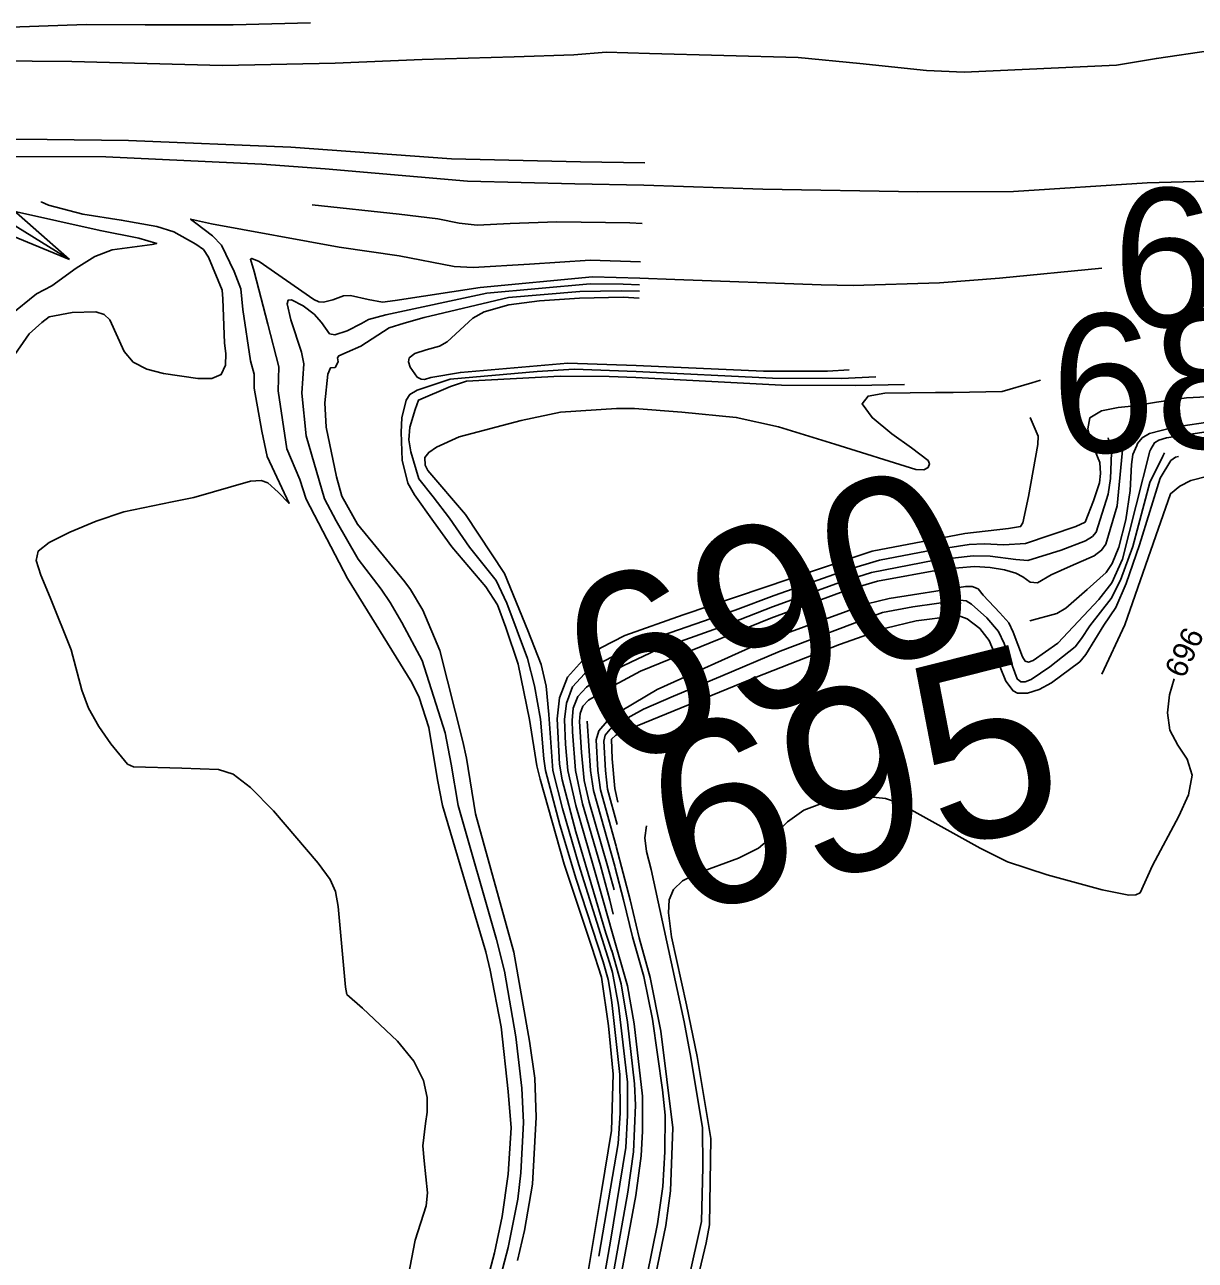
# Model space of a CAD drawing. Extents: x -291892836 to 2945206, y -477993085 to 1832792.
# Drawn here: x 1850501.2 to 1850712.5, y 543691.2 to 543914.3 of the extents above; entities that cross this region are included whole.
import ezdxf

# ---------------------------------------------------------------- set-up
doc = ezdxf.new("R2010")
doc.units = 0
for name, color, linetype in [('DT_X_Contour_Minor', 7, 'Continuous'), ('DT_X_Terrain_Ground_Line', 7, 'Continuous'), ('Level 19', 7, 'Continuous'), ('Level 40', 7, 'Continuous')]:
    doc.layers.add(name, color=color, linetype=linetype)

msp = doc.modelspace()

# ---------------------------------------------------------------- linework, layer by layer
at = {"layer": 'DT_X_Contour_Minor'}
for points in [[(1850552.73, 543914.59), (1850538.77, 543914.23), (1850522.91, 543914.25), (1850512.23, 543914.27), (1850490, 543913.5)], [(1850803.23, 543914.97), (1850791.66, 543913.46), (1850773.85, 543911.98), (1850751.96, 543910.48), (1850727.84, 543910.36), (1850715.32, 543909.6), (1850705.46, 543908.16), (1850698.25, 543906.93), (1850670.74, 543905.68), (1850663.94, 543905.97), (1850651.9, 543907.25), (1850640.81, 543908.32), (1850613.93, 543909.05)], [(1850613.93, 543909.04), (1850606.15, 543909.3), (1850600.31, 543908.82), (1850589.54, 543908.43), (1850572.89, 543907.99), (1850557.2, 543907.3), (1850536.86, 543906.87), (1850509.68, 543907.6), (1850481.05, 543907.87)], [(1850613.1, 543889.3), (1850601.49, 543889.49), (1850578.18, 543890.06), (1850549.18, 543892.14), (1850519.87, 543893.34), (1850505.24, 543893.53), (1850475.2, 543893.58), (1850459.27, 543893.13), (1850456.97, 543892.98), (1850449.05, 543893.37), (1850426.48, 543894.69), (1850414.15, 543894.55), (1850408.38, 543894.08), (1850405.94, 543893.21), (1850408.45, 543891.91), (1850414.21, 543890.41), (1850440.41, 543884.97), (1850450.3, 543882.72)], [(1850612.93, 543885.31), (1850600.47, 543885.55), (1850581.09, 543886), (1850555.4, 543888.25), (1850543.97, 543889.11), (1850515.79, 543890.39), (1850488.34, 543890.44), (1850461.65, 543889.62), (1850454.83, 543889.76), (1850425.18, 543891.35), (1850428.76, 543890.57), (1850453.25, 543885.29), (1850460.1, 543883.42), (1850462.12, 543882.63)], [(1850612.93, 543885.31), (1850634.43, 543884.6), (1850662.38, 543884.11), (1850679.66, 543884.17), (1850703.83, 543885.74), (1850731.89, 543886.49), (1850759.66, 543887.47), (1850783.99, 543888.44)], [(1850504.12, 543882.3), (1850504.12, 543882.29), (1850505.47, 543881.67), (1850511.68, 543880.07), (1850518.59, 543878.98), (1850525.01, 543877.82), (1850528.07, 543876.87), (1850532.08, 543874.66), (1850533.42, 543873.67), (1850534.33, 543872.29), (1850536.81, 543866.31), (1850536.94, 543864.77), (1850537.21, 543856.77), (1850537.44, 543854.91), (1850537.38, 543852.8), (1850536.64, 543851.13), (1850534.92, 543850.39), (1850532.41, 543850.41), (1850526.2, 543851.31), (1850523.19, 543852.09), (1850520.73, 543853.37), (1850519.1, 543855.28), (1850516.52, 543861.01), (1850515.49, 543861.94), (1850513.99, 543862.4), (1850509.72, 543862.29), (1850505.59, 543861.54), (1850504.22, 543860.5), (1850501.97, 543858.45), (1850498.84, 543853.97)], [(1850612.64, 543878.39), (1850610.4, 543878.47), (1850597.21, 543878.66), (1850588.83, 543878.39), (1850582.86, 543878.08), (1850579.62, 543878.43), (1850575.73, 543879.19), (1850568.76, 543880.06), (1850553.03, 543881.77)], [(1850499.13, 543880.6), (1850514.77, 543877.1), (1850521.77, 543875.73), (1850525.01, 543874.79), (1850524.15, 543874.59), (1850516.96, 543873.59), (1850513.83, 543872.44), (1850510.46, 543870.29), (1850506.07, 543867.13), (1850503.29, 543865.68), (1850498.56, 543861.85)], [(1850546.07, 543772.38), (1850541.93, 543776.58), (1850538.77, 543778.94), (1850536.12, 543779.84), (1850529.53, 543780.05), (1850520.78, 543780.27), (1850519.73, 543780.78), (1850516.72, 543784.46), (1850514.54, 543787.56), (1850512.66, 543790.89), (1850511.5, 543794.12), (1850509.57, 543801.43), (1850505.76, 543810.88), (1850504.04, 543814.89), (1850503.2, 543817.53), (1850503.61, 543819.25), (1850505.6, 543820.79), (1850509.31, 543822.66), (1850514.08, 543824.65), (1850519.08, 543826.33), (1850527.78, 543828.15), (1850531.72, 543828.92), (1850541.93, 543831.86), (1850543.82, 543831.99), (1850545.03, 543831.58), (1850546.89, 543829.86), (1850548.88, 543827.85), (1850544.93, 543836.33), (1850543.99, 543840.88), (1850542.61, 543848.64), (1850542.58, 543851.15), (1850541.94, 543853.59), (1850540.54, 543862.82), (1850540.18, 543866.59), (1850538.98, 543869.69), (1850536.69, 543874.47), (1850535.06, 543876.17), (1850532.06, 543878.42), (1850531.09, 543879.16), (1850534.9, 543878.31), (1850557.94, 543874.1), (1850568.75, 543872.52), (1850578.69, 543870.62), (1850582.11, 543870.44), (1850592.28, 543871.05), (1850603.26, 543871.74), (1850612.35, 543871.47)], [(1850545.06, 543860.19), (1850542.58, 543869.71), (1850541.91, 543871.91), (1850542.19, 543872.07), (1850543.47, 543871.53), (1850553.34, 543864.68), (1850554.24, 543864.25), (1850555.09, 543864.15), (1850556.76, 543864.62), (1850558.71, 543865.29), (1850559.99, 543865.35), (1850563.15, 543864.68), (1850565.75, 543864.18), (1850568.03, 543864.48), (1850583.4, 543866.83), (1850603.64, 543868.73), (1850612.23, 543868.48)], [(1850695.61, 543870.31), (1850677.13, 543868.52), (1850666.31, 543867.69), (1850650.71, 543867.2), (1850644.96, 543867.31), (1850618.52, 543868.28), (1850612.23, 543868.48)], [(1850554.73, 543860.49), (1850556.19, 543858.43), (1850557.14, 543858.28), (1850559.37, 543859.02), (1850561.94, 543860.32), (1850563.22, 543861.06), (1850566.38, 543861.88), (1850584.58, 543865.78), (1850603.22, 543867.48), (1850609.2, 543867.4), (1850612.18, 543867.31)], [(1850590.11, 543691.16), (1850591.38, 543696.58), (1850592.86, 543704.95), (1850593.47, 543717.08), (1850593.26, 543724.08), (1850592.32, 543730.78), (1850589.48, 543746.82), (1850582.56, 543771.82), (1850580.91, 543781.84), (1850580.26, 543784.86), (1850576.08, 543801.32), (1850573.01, 543808.55), (1850570.78, 543812.32), (1850569.81, 543813.7), (1850561.24, 543824.08), (1850558.39, 543829.17), (1850557.43, 543832.66), (1850555.6, 543841.59), (1850555.36, 543846), (1850555.91, 543851.15), (1850556.36, 543852.31), (1850557.2, 543852.38), (1850557.72, 543853.42), (1850557.62, 543854.11), (1850557.86, 543854.47), (1850559.35, 543855.15), (1850561.84, 543856.2), (1850566.98, 543859.52), (1850569.68, 543860.41), (1850573.3, 543861.39), (1850588.5, 543865.01), (1850601.38, 543866.12), (1850608.85, 543866.24), (1850612.13, 543866.13)], [(1850586.45, 543685.95), (1850588.45, 543693.55), (1850590.2, 543702.26), (1850590.75, 543707.01), (1850591.22, 543716.09), (1850590.9, 543722.29), (1850589.83, 543731.55), (1850587.76, 543743.38), (1850586.31, 543749.13), (1850579.43, 543773.3), (1850578.17, 543780.76), (1850577.08, 543786.46), (1850572.9, 543799.49), (1850569.27, 543806.37), (1850567.16, 543809.94), (1850565.51, 543812.37), (1850561.34, 543817.79), (1850557.39, 543824.72), (1850555.26, 543828.65), (1850551.99, 543840.07), (1850551.18, 543847.73), (1850551.55, 543853.06), (1850551.12, 543855.12), (1850549.22, 543860.99), (1850548.56, 543863.86), (1850548.71, 543864.51), (1850549.35, 543864.58), (1850551.43, 543863.53), (1850553.39, 543862.01), (1850554.73, 543860.49)], [(1850611.57, 543852.71), (1850599.19, 543853.16), (1850579.81, 543851.5), (1850574.47, 543850.56), (1850573.36, 543850.24), (1850572.73, 543850.26), (1850572.04, 543850.62), (1850570.75, 543852.42), (1850570.47, 543853.39), (1850570.59, 543854.1), (1850571.58, 543854.9), (1850573.66, 543855.57), (1850576.06, 543856.21), (1850577.43, 543857.01), (1850582.06, 543861.29), (1850584.09, 543862.4), (1850588.54, 543863.7), (1850594.12, 543864.41), (1850601.29, 543864.87), (1850609.23, 543865.05), (1850612.08, 543864.9)], [(1850582.98, 543681.15), (1850585.95, 543692.58), (1850587.33, 543699.13), (1850588.43, 543706.75), (1850588.97, 543715.1), (1850588.45, 543721.7), (1850587.18, 543733.33), (1850585.21, 543743.61), (1850584.38, 543746.91), (1850576.58, 543773.32), (1850575.7, 543777.97), (1850574.1, 543787.42), (1850572.38, 543792.8), (1850571.07, 543795.51), (1850559.44, 543814.29), (1850551.97, 543828.63), (1850550.82, 543832.18), (1850548.51, 543837.72), (1850546.9, 543848.19), (1850547.04, 543852.49), (1850545.06, 543860.19)], [(1850611.52, 543851.64), (1850600.33, 543852.05), (1850593.7, 543851.68), (1850577.95, 543850.26), (1850572.03, 543848.28), (1850570.68, 543847.51), (1850570.05, 543846.47), (1850569.25, 543843.3), (1850569.1, 543840.69), (1850569.32, 543835.64), (1850570.33, 543831.51), (1850571.51, 543829.42), (1850574.95, 543824.56), (1850578.25, 543820.02), (1850584.43, 543812.78), (1850586.49, 543809.53), (1850588.03, 543805.46), (1850590.26, 543798.81), (1850592.31, 543788.86), (1850593.61, 543780.46), (1850594.21, 543778.04), (1850598.57, 543762.72), (1850603.54, 543747.72), (1850605.29, 543742.3), (1850606.57, 543733.53)], [(1850611.48, 543850.56), (1850606.67, 543850.76), (1850597.82, 543850.83), (1850580.89, 543849.91), (1850578.03, 543848.97), (1850572.24, 543846.49), (1850571.67, 543844.79), (1850570.7, 543841.59), (1850570.52, 543839.35), (1850570.85, 543837.14), (1850572.3, 543832.26), (1850574.91, 543829.05), (1850577.84, 543825.19), (1850581.47, 543819.93), (1850586.28, 543813.91), (1850588.21, 543809.83), (1850591.93, 543799.85), (1850593.22, 543794.91), (1850594.29, 543788.9), (1850594.89, 543781.76), (1850595.15, 543779.62), (1850597.74, 543769.82), (1850600.71, 543760.01), (1850605.57, 543745.09), (1850606.47, 543741.91), (1850606.83, 543739.81)], [(1850611.48, 543850.56), (1850637.79, 543849.16), (1850651.13, 543849.11), (1850660, 543849.31)], [(1850611.52, 543851.64), (1850636.15, 543850.45), (1850648.63, 543850.41), (1850654.81, 543850.67)], [(1850611.57, 543852.71), (1850634.51, 543851.74), (1850646.12, 543851.72), (1850649.98, 543851.93)], [(1850665.57, 543847.84), (1850668.75, 543847.89), (1850677.62, 543848.07), (1850682.97, 543849.62), (1850684.57, 543850.09)], [(1850611.24, 543844.96), (1850619.77, 543844.33), (1850629.61, 543843.36), (1850637.24, 543841.64), (1850647.44, 543838.53), (1850662.03, 543833.95), (1850663.49, 543833.91), (1850664.25, 543834.33), (1850664.5, 543834.98), (1850664.24, 543835.62), (1850661.23, 543837.85), (1850657.7, 543840.4), (1850654.14, 543843.34), (1850652.32, 543845.82), (1850653.43, 543847.21), (1850656.44, 543847.72), (1850665.57, 543847.84)], [(1850731.53, 543847.95), (1850710.9, 543846.93), (1850705.49, 543846.1), (1850701.57, 543845.48), (1850698.56, 543845.15), (1850695.54, 543844.53), (1850693.48, 543843.31), (1850693.07, 543841.3), (1850693.28, 543840.58)], [(1850611.24, 543844.96), (1850608.01, 543844.96), (1850597.89, 543844.34), (1850590.81, 543842.84), (1850579.57, 543839.87), (1850575.5, 543837.99), (1850574.09, 543837.04), (1850573.42, 543836.13), (1850573.43, 543834.75), (1850573.92, 543833.79), (1850580.74, 543825.82), (1850587.75, 543815.18), (1850592.01, 543804.9), (1850594.38, 543798.75), (1850595.33, 543794.88), (1850595.81, 543789.76), (1850596.5, 543779.62), (1850598.23, 543772.75), (1850601.18, 543762.61), (1850607.01, 543744.02)], [(1850802.24, 543829.33), (1850802.91, 543831.24), (1850803.5, 543833.32), (1850803.53, 543835.89), (1850802.64, 543838.26), (1850800.98, 543840.47), (1850797.95, 543843.31), (1850796.02, 543844.45), (1850793.98, 543844.75), (1850787.47, 543844.16), (1850781.23, 543843.83), (1850765.59, 543843.89), (1850740.7, 543844.47), (1850723.58, 543843.42), (1850715.95, 543842.68), (1850708.69, 543841.61), (1850704.21, 543840.47), (1850702.92, 543839.69), (1850702.06, 543838.68), (1850701.91, 543838.32)], [(1850682.68, 543843.36), (1850684.11, 543840.01), (1850684.09, 543838.45), (1850682.36, 543829.07), (1850681.37, 543824.33), (1850680.96, 543823.67), (1850678.76, 543823.33), (1850670.91, 543822.43), (1850654.17, 543819.2), (1850644.13, 543815.85), (1850620.05, 543807.71), (1850609.52, 543804.02)], [(1850799.14, 543829.36), (1850799.8, 543832.18), (1850800, 543832.99), (1850799.65, 543834.59), (1850797.69, 543838.51), (1850796.78, 543839.79), (1850794.03, 543841.67), (1850792.65, 543842.4), (1850791.06, 543842.94), (1850789.33, 543843.14), (1850783.67, 543842.76), (1850776.8, 543842.5), (1850762, 543842.69), (1850743.66, 543843.29), (1850736.83, 543842.98), (1850717.65, 543841.27), (1850707.31, 543839.7), (1850705.91, 543839.29), (1850705.12, 543838.78), (1850704.47, 543837.65)], [(1850696.77, 543839.67), (1850697.37, 543836.99), (1850697.19, 543832.32), (1850696.76, 543829.51), (1850694.6, 543822.67), (1850693.95, 543821.9), (1850692.68, 543821.11), (1850688.28, 543819.43), (1850682.23, 543817.56), (1850680.12, 543817.73), (1850675.48, 543818.31), (1850672.39, 543818.39), (1850665.48, 543817.59), (1850654.01, 543815.35), (1850647.79, 543813.41), (1850636.18, 543809.19), (1850627.25, 543805.69), (1850615.29, 543801.4), (1850609.3, 543798.6)], [(1850693.28, 543840.58), (1850693.76, 543838.93), (1850695.26, 543835.23), (1850695.39, 543833.24), (1850695.19, 543831.54), (1850694.1, 543828.34), (1850692.58, 543824.48), (1850690.92, 543823.66), (1850681.81, 543820.59), (1850677.94, 543820.38), (1850674.37, 543820.55), (1850671.65, 543820.41), (1850663.98, 543819.23), (1850655.45, 543817.61), (1850649.62, 543815.86), (1850636.49, 543811.23), (1850629.43, 543808.6), (1850611.89, 543802.47), (1850609.41, 543801.31)], [(1850704.47, 543837.65), (1850704.27, 543837.29), (1850699.34, 543817.8), (1850697.45, 543813.53), (1850695.05, 543810.5), (1850687.67, 543802.64), (1850683.2, 543799.5), (1850682.4, 543799.2), (1850681.8, 543799.39), (1850681.27, 543800.16), (1850679.6, 543804.58), (1850678.83, 543806.31), (1850677.18, 543808.1), (1850674.22, 543811.27), (1850673.28, 543812.4), (1850672.23, 543812.84), (1850671.01, 543812.85), (1850657.25, 543810.67), (1850653.26, 543809.74), (1850634.27, 543802.8), (1850615.34, 543794.23), (1850608.96, 543790.49)], [(1850699.54, 543838.94), (1850699.31, 543836.83), (1850698.37, 543827.4), (1850696.32, 543820.48), (1850695.56, 543819.39), (1850694.24, 543818.39), (1850689.96, 543816.54), (1850686.45, 543814.93), (1850683.99, 543813.5), (1850682.66, 543813.63), (1850681.37, 543814.62), (1850680.1, 543815.25), (1850678.05, 543815.84), (1850675.45, 543816.28), (1850672.61, 543816.46), (1850666.96, 543815.95), (1850655.09, 543813.79), (1850649.61, 543812.18), (1850635.88, 543807.14), (1850612.36, 543797.58), (1850609.18, 543795.9)], [(1850701.91, 543838.32), (1850701.23, 543836.65), (1850700.97, 543834.85), (1850700.72, 543830.17), (1850699.96, 543824.87), (1850698.66, 543819.92), (1850697.5, 543816.99), (1850696.39, 543815.4), (1850692.95, 543812.28), (1850689.14, 543808.91), (1850687.49, 543807.99), (1850682.6, 543806.64)], [(1850608.79, 543786.44), (1850610.4, 543787.17), (1850633.22, 543796.49), (1850648.28, 543802.39), (1850656.62, 543805.32), (1850662.09, 543806.63), (1850668.8, 543807.51), (1850670.14, 543807.41), (1850671.31, 543807), (1850673.59, 543805.25), (1850675.26, 543803.08), (1850676.27, 543800.82), (1850678.27, 543795.76), (1850679.6, 543793.99), (1850680.38, 543793.6), (1850682.2, 543793.62), (1850684.3, 543794.26), (1850686.52, 543795.46), (1850691.62, 543799.25), (1850692.7, 543800.58), (1850695.99, 543805.88), (1850698.14, 543809.08), (1850700.01, 543813.4), (1850702.42, 543820.34), (1850706.15, 543832.42), (1850708.08, 543835.59), (1850708.89, 543836.2), (1850709.47, 543836.34)], [(1850608.87, 543788.5), (1850612.87, 543790.7), (1850618.26, 543793.04), (1850626.75, 543796.59), (1850637.56, 543801.19), (1850656.05, 543808.14), (1850661.51, 543809.16), (1850670.03, 543810.39), (1850671.14, 543810.25), (1850672.1, 543809.65), (1850674.85, 543807.18), (1850676.97, 543804.75), (1850677.99, 543802.54), (1850680.36, 543796.17), (1850681, 543795.66), (1850681.78, 543795.66), (1850682.85, 543796.06), (1850686.21, 543798.36), (1850690.78, 543801.93), (1850691.92, 543803.46), (1850693.46, 543805.76), (1850697.32, 543810.65), (1850699.01, 543813.97), (1850701.21, 543820.04), (1850704.27, 543831.63), (1850706.61, 543836.37), (1850706.96, 543837)], [(1850695.63, 543797.05), (1850699.77, 543805.94), (1850705.35, 543822), (1850708.02, 543829.59), (1850709.73, 543830.98), (1850711.66, 543831.97), (1850714.74, 543832.78), (1850719.55, 543833.53), (1850720.08, 543833.56)], [(1850609.52, 543804.01), (1850605.17, 543801.76), (1850601.88, 543799.48), (1850599.15, 543796.45), (1850597.72, 543792.75), (1850597.31, 543788.96), (1850597.7, 543780.79), (1850598.19, 543777.95), (1850600.68, 543768.55), (1850606.09, 543750.27), (1850607.13, 543746.99)], [(1850607.27, 543750.2), (1850605.57, 543756.19), (1850603.78, 543762.51), (1850600.66, 543773.33), (1850599.22, 543779.63), (1850598.82, 543784.36), (1850598.64, 543788.81), (1850598.96, 543791.81), (1850600.07, 543794.71), (1850602.23, 543797.09), (1850604.94, 543798.95), (1850609.41, 543801.31)], [(1850607.41, 543753.7), (1850606.8, 543756.21), (1850605.08, 543762.46), (1850601.87, 543773.62), (1850600.57, 543779.64), (1850600.04, 543786.62), (1850599.98, 543788.65), (1850600.2, 543790.88), (1850601, 543792.97), (1850602.58, 543794.7), (1850604.71, 543796.14), (1850609.3, 543798.6)], [(1850607.6, 543758.07), (1850606.38, 543762.4), (1850603.09, 543773.91), (1850602.18, 543777.85), (1850601.66, 543782.87), (1850601.31, 543788.5), (1850601.44, 543789.94), (1850601.93, 543791.23), (1850602.93, 543792.31), (1850606.62, 543794.5), (1850609.18, 543795.9)], [(1850708.67, 543796.18), (1850707.84, 543793.3), (1850707.45, 543790.04), (1850707.89, 543786.9), (1850709.35, 543784.21), (1850711.05, 543781.66), (1850711.93, 543778.78), (1850711.25, 543775.24), (1850709.5, 543771.41), (1850704.75, 543762.46), (1850702.53, 543757.55), (1850701.77, 543757.18), (1850700.52, 543757.13), (1850695.7, 543758.08), (1850685.75, 543760.79), (1850678.61, 543763.17), (1850673.65, 543765.63), (1850659.01, 543773.71), (1850656.59, 543774.58), (1850653.74, 543774.89), (1850649.91, 543774.69), (1850645.66, 543773.92), (1850641.8, 543772.47), (1850638.88, 543770.36), (1850636.41, 543767.93), (1850633.62, 543765.62), (1850630.01, 543763.78), (1850622.49, 543761.02), (1850619.91, 543759.7), (1850618.29, 543758.17), (1850617.5, 543756.27), (1850617.36, 543753.91), (1850617.94, 543749.58), (1850620.64, 543737.32), (1850622.57, 543728.03), (1850625.02, 543713.2), (1850624.8, 543697.61), (1850624.2, 543694.36), (1850619.94, 543676.45)], [(1850607.93, 543765.98), (1850605.12, 543776.15), (1850604.64, 543779.65), (1850604.32, 543785.18), (1850604.8, 543786.78), (1850606.3, 543788.54), (1850608.96, 543790.49)], [(1850607.76, 543762.04), (1850607.68, 543762.35), (1850603.85, 543776.05), (1850603.28, 543779.65), (1850602.7, 543788.56)], [(1850608.09, 543769.89), (1850606.39, 543776.26), (1850605.99, 543779.65), (1850605.69, 543784.93), (1850605.96, 543786.02), (1850606.83, 543787.07), (1850608.87, 543788.5)], [(1850608.26, 543773.92), (1850607.67, 543776.36), (1850607.21, 543781.76), (1850607.11, 543785.26), (1850607.9, 543785.98), (1850608.79, 543786.44)], [(1850570.37, 543688.31), (1850571.65, 543694.82), (1850573.61, 543701.04), (1850573.88, 543703.38), (1850573.28, 543709.18), (1850573.01, 543711.88), (1850573.49, 543715.9), (1850573.81, 543717.97), (1850573.81, 543720.58), (1850573.14, 543723.69), (1850571.42, 543727.16), (1850568.48, 543730.78), (1850562.12, 543736.73), (1850559.29, 543739.2), (1850559.08, 543740.54), (1850557.75, 543755.09), (1850557.28, 543757.78), (1850556.28, 543759.98), (1850554.12, 543762.92), (1850546.07, 543772.38)], [(1850602.8, 543643.63), (1850609.51, 543654.48), (1850616.7, 543668.65), (1850619.07, 543679.23), (1850621, 543687.7), (1850623.33, 543698.2), (1850623.59, 543708.05), (1850623.55, 543715.12), (1850621.4, 543727.85), (1850620.21, 543734.29), (1850614.27, 543761.79), (1850613.42, 543765), (1850613.12, 543767.45), (1850613.42, 543769.67)], [(1850607.92, 543765.92), (1850610.49, 543756.28), (1850612.11, 543749.43), (1850614.05, 543742.27), (1850616.01, 543732.6), (1850618.19, 543715.1), (1850617.77, 543703.74), (1850616.93, 543697.52), (1850611.97, 543673.63), (1850610.95, 543669.76), (1850609.57, 543666.53), (1850603.25, 543654.4)], [(1850607.76, 543762.07), (1850609.26, 543756.26), (1850610.91, 543749.6), (1850612.92, 543742.42), (1850614.51, 543734.76), (1850616.32, 543721.99), (1850616.8, 543717.39), (1850616.72, 543710.8), (1850616.36, 543704.55), (1850615.39, 543697.78), (1850610.52, 543673.75), (1850609.51, 543670.04), (1850608.14, 543666.78), (1850603.38, 543657.64)], [(1850607.27, 543750.19), (1850610.01, 543740.77), (1850611.18, 543733.88), (1850612.69, 543720.84), (1850612.67, 543714.51), (1850612.45, 543710.06), (1850611.51, 543702.93), (1850608.95, 543689.24), (1850605.2, 543670.87), (1850603.79, 543667.44)], [(1850607.14, 543747.12), (1850608.83, 543741.15), (1850609.98, 543734.21), (1850611.24, 543723.1), (1850611.4, 543719.2), (1850611.07, 543710.81), (1850610.03, 543703.52), (1850605.11, 543675.86), (1850603.98, 543671.77)], [(1850604.32, 543679.91), (1850606.89, 543694.64), (1850609.69, 543711.57), (1850610, 543717.37), (1850609.97, 543723.38), (1850608.37, 543737.27), (1850607.26, 543743.17), (1850607.01, 543744.02)], [(1850604.82, 543691.96), (1850608.31, 543712.32), (1850608.63, 543717.75), (1850608.62, 543724.77), (1850607.14, 543737.77), (1850606.83, 543739.81)], [(1850605.31, 543703.64), (1850607.11, 543714.63), (1850607.41, 543724.79), (1850606.57, 543733.53)], [(1850605.31, 543703.64), (1850601.48, 543680.89), (1850600.41, 543674.59), (1850597.72, 543667.58), (1850595.62, 543663.59), (1850592.19, 543656.79), (1850590.72, 543653.96), (1850588.97, 543651.4)]]:
    msp.add_lwpolyline(points, dxfattribs=at)
at = {"layer": 'Level 40'}
for p, q in [((1850441.64, 543913.77), (1850509.26, 543871.85)), ((1850469.95, 543906.34), (1850509.26, 543871.85)), ((1850509.26, 543871.85), (1850460.91, 543891.74))]:
    msp.add_line(p, q, dxfattribs=at)

# ---------------------------------------------------------------- texts
at = {"layer": 'DT_X_Terrain_Ground_Line'}
for s, height, rotation, p in [('685', 25, 2.1085, (1850698.06, 543859.38)), ('685', 25, 2.2746, (1850686.98, 543836.68)), ('690', 33, 20.5004, (1850606.5, 543779.27)), ('695', 33, 14.1463, (1850618.9, 543753.17))]:
    msp.add_text(s, height=height, rotation=rotation, dxfattribs=at).set_placement(p)
at = {"layer": 'Level 19'}
msp.add_text('696', height=4, rotation=65.237, dxfattribs=at).set_placement((1850710.43, 543796.08))

doc.saveas('drawing.dxf')
